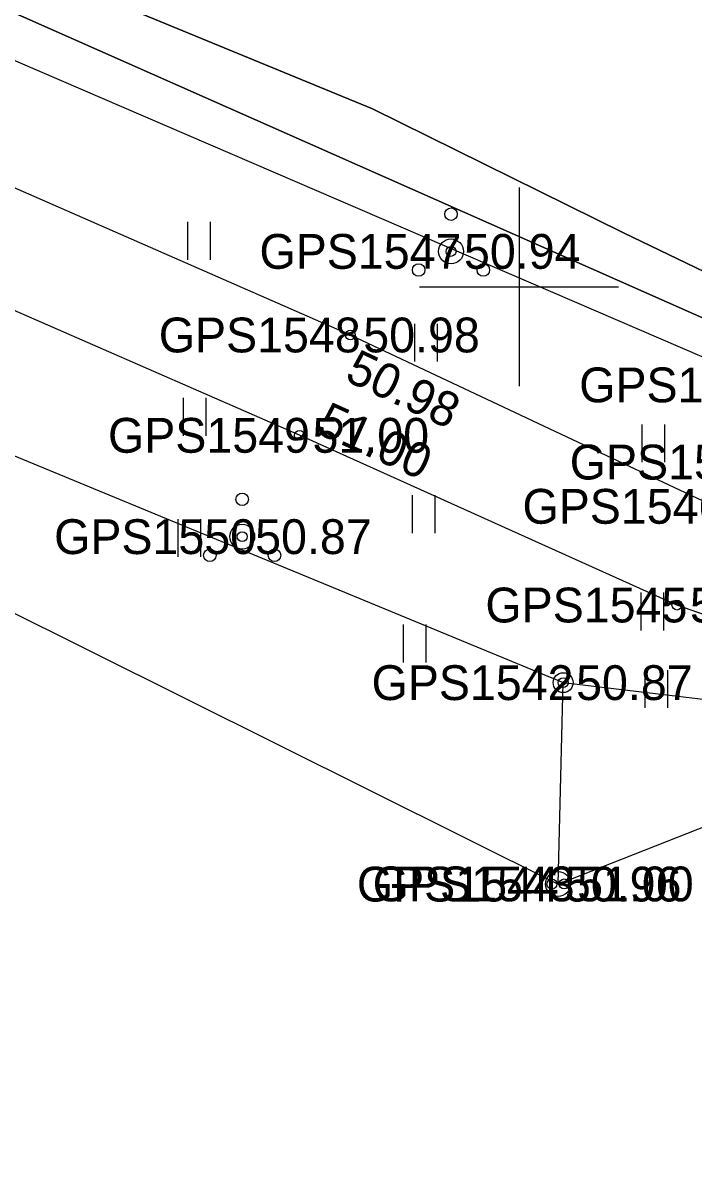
# Model space of a CAD drawing. Extents: x 551623 to 559850, y 6561220 to 6567135.
# Drawn here: x 556540.03 to 556553.51, y 6565132.02 to 6565155.3 of the extents above; entities that cross this region are included whole.
import ezdxf

# ---------------------------------------------------------------- set-up
doc = ezdxf.new("R2010")
doc.units = 0
for name, color, linetype in [('HALJASTUS', 7, 'Continuous'), ('KORGUS-EH2000', 7, 'Continuous'), ('KPOHULIIN', 7, 'Continuous'), ('MOOTKORG-EH2000', 7, 'Continuous'), ('MOOTMPUNKT', 7, 'Continuous'), ('MOOTNR', 7, 'Continuous'), ('MOOTPIIR', 7, 'Continuous'), ('MPKAABEL', 7, 'Continuous'), ('PIIR', 7, 'Continuous'), ('POST', 7, 'Continuous'), ('PUU', 7, 'Continuous'), ('TEE', 7, 'Continuous'), ('VORK', 7, 'Continuous')]:
    doc.layers.add(name, color=color, linetype=linetype)

msp = doc.modelspace()

# ---------------------------------------------------------------- linework, layer by layer
at = {"layer": 'HALJASTUS'}
for p, q in [((556543.336, 6565151.304), (556543.336, 6565150.542)), ((556543.791, 6565151.304), (556543.791, 6565150.542)), ((556547.898, 6565149.256), (556547.898, 6565148.495)), ((556548.353, 6565149.256), (556548.353, 6565148.495)), ((556543.248, 6565147.765), (556543.248, 6565147.004)), ((556543.703, 6565147.765), (556543.703, 6565147.004)), ((556552.469, 6565147.232), (556552.469, 6565146.471)), ((556552.924, 6565147.232), (556552.924, 6565146.471)), ((556547.85, 6565145.809), (556547.85, 6565145.048)), ((556548.305, 6565145.809), (556548.305, 6565145.048)), ((556543.142, 6565145.33), (556543.142, 6565144.569)), ((556543.597, 6565145.33), (556543.597, 6565144.569)), ((556552.451, 6565143.852), (556552.451, 6565143.091)), ((556552.906, 6565143.852), (556552.906, 6565143.091)), ((556547.669, 6565143.207), (556547.669, 6565142.446)), ((556548.124, 6565143.207), (556548.124, 6565142.446)), ((556552.531, 6565142.292), (556552.531, 6565141.531)), ((556552.986, 6565142.292), (556552.986, 6565141.531))]:
    msp.add_line(p, q, dxfattribs=at)
at = {"layer": 'KORGUS-EH2000'}
for centre in [(556548.633, 6565150.712), (556546.609, 6565149.031), (556545.589, 6565147.013), (556544.436, 6565144.975), (556553.174, 6565143.6), (556550.886, 6565142.039)]:
    msp.add_circle(centre, 0.1, dxfattribs=at)
at = {"layer": 'KPOHULIIN'}
msp.add_lwpolyline([(556534.631, 6565146.039), (556550.784, 6565137.989), (556573.361, 6565146.85), (556606.789, 6565160.281), (556655.904, 6565180.147), (556702.486, 6565198.719), (556702.486, 6565198.719), (556755.324, 6565220.022), (556800.207, 6565237.954), (556845.124, 6565255.757), (556845.124, 6565255.757), (556885.115, 6565272.075)], dxfattribs=at)
at = {"layer": 'MOOTMPUNKT'}
for centre in [(556548.633, 6565150.712), (556546.609, 6565149.031), (556545.589, 6565147.013), (556544.436, 6565144.975), (556553.174, 6565143.6), (556550.886, 6565142.039), (556550.661, 6565137.987), (556550.907, 6565137.991)]:
    msp.add_circle(centre, 0.1, dxfattribs=at)
at = {"layer": 'MOOTPIIR'}
for points in [[(556752.299, 6565224.302), (556722.286, 6565214.456), (556699.828, 6565206.048), (556676.45, 6565195.172), (556655.692, 6565185.071), (556630.484, 6565174.696), (556604.291, 6565163.073), (556579.273, 6565154.176), (556570.04, 6565150.556), (556566.682, 6565150.593), (556559.96, 6565151.833), (556559.005, 6565148.531), (556554.988, 6565148.026), (556532.572, 6565157.699), (556503.633, 6565171.674), (556471.481, 6565186.145), (556450.892, 6565195.194), (556444.303, 6565198.685), (556419.033, 6565208.861)], [(556436.48, 6565194.185), (556449.647, 6565188.215), (556486.494, 6565172.264), (556501.317, 6565164.974), (556534.661, 6565148.753), (556550.886, 6565142.039), (556560.868, 6565140.849), (556563.777, 6565138.667), (556564.947, 6565140.416), (556574.124, 6565143.095), (556582.549, 6565147.264), (556608.526, 6565156.509), (556634.616, 6565167.336), (556657.454, 6565177.431), (556678.781, 6565185.856), (556704.754, 6565195.238), (556727.607, 6565205.59), (556758.128, 6565217.782)]]:
    msp.add_lwpolyline(points, dxfattribs=at)
at = {"layer": 'MPKAABEL'}
for points in [[(556506.182, 6565171.529), (556508.757, 6565170.404), (556518.017, 6565166.315), (556527.019, 6565162.424), (556534.74, 6565158.962), (556542.186, 6565155.587), (556547.057, 6565153.582), (556552.098, 6565151.085), (556555.187, 6565149.599), (556556.286, 6565149.468), (556557.249, 6565149.621), (556559.094, 6565151.215), (556560.049, 6565151.605), (556562.737, 6565150.949), (556564.659, 6565150.397), (556567.98, 6565149.054), (556571.48, 6565147.45), (556573.066, 6565147.26), (556573.361, 6565146.85)], [(556573.361, 6565146.85), (556573.066, 6565147.26), (556571.48, 6565147.45), (556567.98, 6565149.054), (556564.659, 6565150.397), (556562.737, 6565150.949), (556560.049, 6565151.605), (556559.094, 6565151.215), (556557.249, 6565149.621), (556556.286, 6565149.468), (556555.187, 6565149.599), (556552.098, 6565151.085), (556547.057, 6565153.582), (556542.186, 6565155.587), (556534.74, 6565158.962)]]:
    msp.add_lwpolyline(points, dxfattribs=at)
at = {"layer": 'PIIR'}
for points in [[(556217.39, 6565298.59), (556213.87, 6565303.19), (556229.81, 6565311.25), (556335.44, 6565331.24), (556350.73, 6565342.07), (556507.54, 6565334), (556519.21, 6565368.05), (556548.5, 6565368.1), (556612.15, 6565380.04), (556615.14, 6565380.2), (556613.56, 6565366.23), (556611.32, 6565356.67), (556591.74, 6565273.2), (556570.09, 6565180.67), (556561.87, 6565145.74), (556557.67, 6565147.61), (556393.49, 6565220.36)], [(556393.49, 6565220.36), (556557.67, 6565147.61), (556561.87, 6565145.74), (556518.27, 6565016.8), (556485.25, 6564921.4), (556406.78, 6564699.5), (556400.89, 6564700.63), (556129.6, 6564752.43), (556228.34, 6565008.72), (556274.8, 6564990.28)]]:
    msp.add_lwpolyline(points, close=True, dxfattribs=at)
at = {"layer": 'POST'}
msp.add_lwpolyline([(556550.784, 6565137.989), (556550.886, 6565142.039)], dxfattribs=at)
for centre, radius in [((556550.886, 6565142.039), 0.2), ((556550.784, 6565137.989), 0.25)]:
    msp.add_circle(centre, radius, dxfattribs=at)
at = {"layer": 'PUU'}
for centre, radius in [((556548.633, 6565151.462), 0.125), ((556548.633, 6565150.712), 0.25), ((556547.983, 6565150.337), 0.125), ((556549.283, 6565150.337), 0.125), ((556544.436, 6565145.725), 0.125), ((556544.436, 6565144.975), 0.25), ((556543.786, 6565144.6), 0.125), ((556545.086, 6565144.6), 0.125)]:
    msp.add_circle(centre, radius, dxfattribs=at)
at = {"layer": 'TEE'}
for points in [[(556563.777, 6565138.667), (556560.868, 6565140.849), (556553.174, 6565143.6), (556545.589, 6565147.013), (556535.182, 6565151.57), (556522.842, 6565156.959), (556502.184, 6565166.778), (556486.192, 6565174.091), (556471.011, 6565180.892), (556450.062, 6565190.454), (556440.995, 6565194.267), (556416.948, 6565204.811), (556405, 6565210.263), (556380.262, 6565220.954), (556359.747, 6565229.991), (556339.784, 6565238.7), (556330.661, 6565242.666), (556318.495, 6565248.069), (556305.998, 6565253.52), (556294.082, 6565258.94), (556276.195, 6565266.757), (556256.289, 6565275.582), (556232.166, 6565286.787), (556209.59, 6565295.964)], [(556451.044, 6565192.394), (556472.021, 6565182.87), (556487.128, 6565176.233), (556503.051, 6565168.872), (556523.576, 6565158.838), (556536.005, 6565153.683), (556546.609, 6565149.031), (556553.919, 6565145.585), (556561.595, 6565142.591), (556564.947, 6565140.416)]]:
    msp.add_lwpolyline(points, dxfattribs=at)
at = {"layer": 'VORK'}
for p, q in [((556550, 6565152), (556550, 6565148)), ((556548, 6565150), (556552, 6565150))]:
    msp.add_line(p, q, dxfattribs=at)

# ---------------------------------------------------------------- texts
at = {"layer": 'KORGUS-EH2000'}
for s, p in [(' 50.94', (556548.633, 6565150.362)), (' 50.87', (556544.436, 6565144.625)), (' 50.87', (556550.886, 6565141.689))]:
    msp.add_text(s, height=0.7, dxfattribs=at).set_placement(p)
for s, rotation, p in [(' 50.98', 334.7569, (556546.236, 6565148.24)), (' 51.00', 335.7733, (556545.661, 6565147.173))]:
    msp.add_text(s, height=0.7, rotation=rotation, dxfattribs=at).set_placement(p)
at = {"layer": 'MOOTKORG-EH2000'}
for s, p in [(' 50.94', (556548.633, 6565150.362)), (' 50.98', (556546.609, 6565148.681)), (' 51.00', (556545.589, 6565146.663)), (' 50.87', (556544.436, 6565144.625)), (' 50.88', (556553.174, 6565143.25)), (' 50.87', (556550.886, 6565141.689)), (' 50.96', (556550.661, 6565137.637)), (' 51.00', (556550.907, 6565137.641))]:
    msp.add_text(s, height=0.7, dxfattribs=at).set_placement(p)
at = {"layer": 'MOOTNR'}
for s, p in [('GPS1547 ', (556544.783, 6565150.362)), ('GPS1548 ', (556542.759, 6565148.681)), ('GPS1538 ', (556551.209, 6565147.677)), ('GPS1549 ', (556541.739, 6565146.663)), ('GPS1537 ', (556551.019, 6565146.125)), ('GPS1546 ', (556550.069, 6565145.235)), ('GPS1550 ', (556540.656, 6565144.625)), ('GPS1545 ', (556549.324, 6565143.25)), ('GPS1542 ', (556547.036, 6565141.689)), ('GPS1544 ', (556546.741, 6565137.637)), ('GPS1543 ', (556547.058, 6565137.641))]:
    msp.add_text(s, height=0.7, dxfattribs=at).set_placement(p)

doc.saveas('drawing.dxf')
